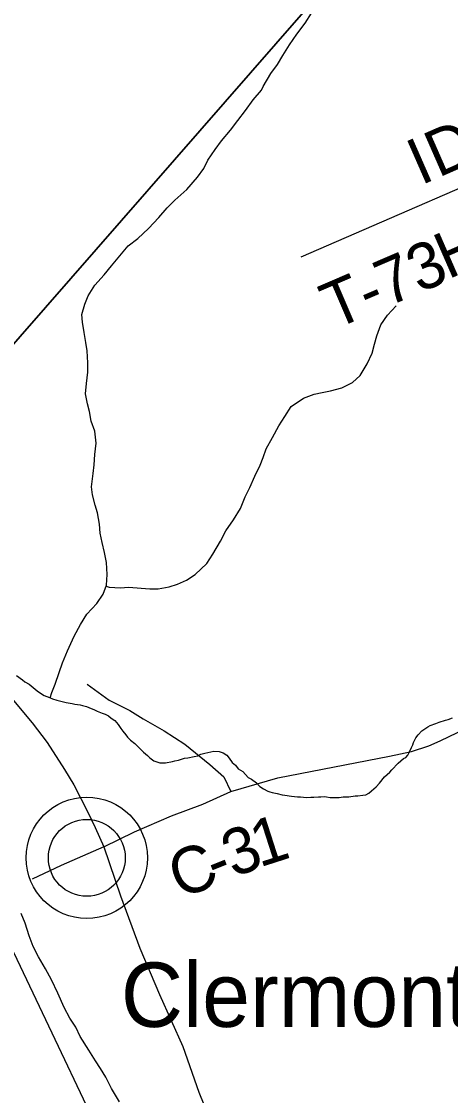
# Model space of a CAD drawing. Extents: x 1310247 to 1664935, y 235267 to 584339.
# Drawn here: x 1469111 to 1471891, y 339195 to 346148 of the extents above; entities that cross this region are included whole.
import ezdxf

# ---------------------------------------------------------------- set-up
doc = ezdxf.new("R2010")
doc.units = 0
for name, color, linetype in [('GM_X_County', 7, 'Continuous'), ('GM_X_County_Road', 7, 'Continuous'), ('GM_X_County_Road_Text', 7, 'Continuous'), ('GM_X_County_ROW', 7, 'Continuous'), ('GM_X_Major_River', 7, 'Continuous'), ('GM_X_Minor_River', 7, 'Continuous'), ('GM_X_Township', 7, 'Continuous'), ('GM_X_Township_Road', 7, 'Continuous'), ('GM_X_Township_Road_Text', 7, 'Continuous'), ('GM_X_Unincorporated', 7, 'Continuous'), ('GM_X_Unincorporated_Location', 7, 'Continuous'), ('GM_X_Unincorporated_Text', 7, 'Continuous'), ('GM_X_US_Route', 7, 'Continuous')]:
    doc.layers.add(name, color=color, linetype=linetype)

msp = doc.modelspace()

# ---------------------------------------------------------------- linework, layer by layer
at = {"layer": 'GM_X_County'}
msp.add_lwpolyline([(1475219.5, 328053.2), (1474892.1, 329578.7), (1474500.3, 330586.5), (1474255.1, 331101.3), (1473941.4, 331608.6), (1473551.1, 332115.5), (1473025, 333134.1), (1472523.9, 333627.7), (1471943.9, 334640.5), (1471432.5, 335664), (1470815, 336686.7), (1470573.3, 337219.8), (1469800.2, 338567), (1469064.7, 340116.2), (1468782.1, 340627.2), (1468275.1, 341122.1), (1467768.1, 341548.8), (1467533.6, 342057.6), (1467434.7, 342203.5), (1466463.6, 343635.7), (1465930.6, 344640.9), (1465303.4, 345707.9), (1464818.4, 346210.3)], dxfattribs=at)
at = {"layer": 'GM_X_County_Road'}
for points in [[(1469899.3, 341632.8), (1470035.6, 341555.6), (1470169.6, 341468.5), (1470331.7, 341338.2), (1470421, 341258), (1470467.3, 341163.5)], [(1469644, 340804.9), (1469843, 340901.7), (1470083.4, 341006.3), (1470286.4, 341081.9), (1470467.3, 341163.5), (1470770.8, 341251.9), (1471496.2, 341391.2), (1471638.6, 341423), (1471749.2, 341457.9), (1471823.6, 341491.5), (1471989.8, 341571.5)]]:
    msp.add_lwpolyline(points, dxfattribs=at)
at = {"layer": 'GM_X_County_ROW'}
msp.add_lwpolyline([(1469536.6, 341858.4), (1469679.7, 341754.7), (1469813, 341686.6), (1469899.3, 341632.8)], dxfattribs=at)
at = {"layer": 'GM_X_Major_River'}
msp.add_lwpolyline([(1469745.3, 339154.6), (1469695, 339239.8), (1469656.5, 339312.8), (1469623.6, 339369.6), (1469590.6, 339420.4), (1469548, 339489.4), (1469491.8, 339576.7), (1469463, 339637.5), (1469424.2, 339696.4), (1469387.6, 339765.3), (1469347.4, 339858.3), (1469305.1, 339943.3), (1469266.6, 340014.3), (1469222.2, 340093.4), (1469187.5, 340160.2), (1469160.9, 340228.9), (1469134.6, 340309.6), (1469109.8, 340372.3)], dxfattribs=at)
at = {"layer": 'GM_X_Minor_River'}
for points in [[(1470666.6, 345702.8), (1470676.2, 345726.5), (1470725.8, 345811.9), (1470768.9, 345869.2), (1470804, 345928.8), (1470847.2, 345996.1), (1470894.5, 346065.5), (1470947.9, 346136.7), (1470989.1, 346202.1)], [(1469296.9, 341769), (1469306.8, 341804.3), (1469330.1, 341857.9), (1469355.9, 341933.6), (1469377.3, 341995.2), (1469409.2, 342074.7), (1469453.4, 342168), (1469493.3, 342245.3), (1469534.8, 342310.6), (1469598.5, 342379.4), (1469640, 342440.6), (1469661.4, 342498.3), (1469667, 342568.3), (1469660.8, 342646.6), (1469648.2, 342711.1), (1469633.6, 342775.5), (1469621, 342836), (1469616.3, 342894.2), (1469603.9, 342966.6), (1469589.1, 343017.1), (1469570.5, 343083.6), (1469563.7, 343135.9), (1469575.7, 343221.8), (1469583, 343277.8), (1469586.5, 343343.8), (1469594.2, 343417.8), (1469586, 343496.2), (1469563.4, 343560.8), (1469552.8, 343623.2), (1469537.9, 343673.6), (1469525.4, 343738), (1469532.9, 343804), (1469540.6, 343878), (1469540, 343938.1), (1469535.7, 344016.3), (1469527, 344070.6), (1469516.4, 344135), (1469505.9, 344201.4), (1469503, 344251.5), (1469520.6, 344317.3), (1469543.9, 344372.9), (1469585.6, 344442.1), (1469647.2, 344506.9), (1469694.6, 344565.9), (1469748.2, 344630.9), (1469801.8, 344695.9), (1469865, 344742.6), (1469934.6, 344807.2), (1470000.4, 344879.9), (1470053.9, 344942.8), (1470105.2, 344991.8), (1470182.9, 345060.2), (1470250.9, 345140.9), (1470292.2, 345196.1), (1470317.5, 345249.6), (1470365.2, 345318.7), (1470406.6, 345375.9), (1470464.3, 345444.8), (1470511.8, 345507.8), (1470563.4, 345572.8), (1470611, 345639.9), (1470666.6, 345702.8)], [(1470657.1, 343276.4), (1470676.9, 343324.9), (1470695.9, 343380.7), (1470737.2, 343454.2), (1470778.6, 343529.6), (1470817.8, 343591.1), (1470859, 343656.5), (1470938.1, 343709.3), (1471006.7, 343736.2), (1471058.9, 343745.3), (1471113.2, 343756.3), (1471185.8, 343777.1), (1471254.5, 343810), (1471305.4, 343857.2), (1471350.8, 343932.6), (1471382, 344000.2), (1471399.1, 344060.1), (1471414, 344114), (1471439.3, 344183.7), (1471482.5, 344247.1), (1471537.6, 344308.3)], [(1469659.4, 342493), (1469679.1, 342485.9), (1469753.2, 342482.2), (1469803.4, 342485.2), (1469943.4, 342474.1), (1469995.5, 342475), (1470068, 342487.4), (1470122.5, 342504.3), (1470181.2, 342531), (1470236.1, 342567.9), (1470311.9, 342638.4), (1470351.4, 342699.7), (1470399.4, 342782.9), (1470435, 342850.3), (1470484.7, 342921.3), (1470530.5, 342994.5), (1470560.2, 343070), (1470589.7, 343131.5), (1470623.4, 343205), (1470657.1, 343276.4)], [(1469078, 341913.1), (1469117.7, 341886.3), (1469133.6, 341874), (1469161.4, 341857.5), (1469199, 341824.7), (1469212.9, 341814.4), (1469240.7, 341795.9), (1469258.6, 341785.5), (1469292.5, 341770.9), (1469312.4, 341762.5), (1469340.4, 341754), (1469382.4, 341743.2), (1469400.5, 341738.9), (1469438.5, 341732.2), (1469456.5, 341727.9), (1469490.6, 341723.3), (1469506.6, 341719), (1469532.6, 341712.5), (1469546.6, 341706.3), (1469584.5, 341691.6), (1469602.4, 341683.2), (1469634.4, 341670.6), (1469654.3, 341664.2), (1469674.3, 341653.9), (1469692.1, 341637.5), (1469715.9, 341623), (1469737.5, 341596.5), (1469755.2, 341570.1), (1469766.9, 341553.9), (1469786.6, 341529.4), (1469798.4, 341515.2), (1469818.1, 341494.7), (1469845.9, 341474.2), (1469867.6, 341451.7), (1469901.1, 341417), (1469926.9, 341396.5), (1469942.6, 341380.1), (1469968.4, 341361.6), (1470008.4, 341348.9), (1470044.6, 341348.2), (1470089, 341357.5), (1470105.1, 341361.3), (1470127.3, 341366.9), (1470167.7, 341378.3), (1470187.9, 341382), (1470230.2, 341389.3), (1470254.5, 341394.9), (1470272.7, 341404.6), (1470298.9, 341410.2), (1470357.5, 341423.2), (1470391.6, 341422.6), (1470417.6, 341414.2), (1470441.4, 341397.7), (1470457.2, 341379.3), (1470476.8, 341350.9), (1470496.6, 341334.5), (1470514.2, 341310.1), (1470544.1, 341293.5), (1470579.5, 341254.7)], [(1470579.5, 341254.7), (1470601.4, 341242.3), (1470633.2, 341219.7), (1470654.8, 341195.2), (1470678.7, 341180.7), (1470706.6, 341166.2), (1470720.5, 341159.9), (1470734.5, 341155.6), (1470766.5, 341149.1), (1470800.6, 341142.5), (1470816.6, 341140.2), (1470860.7, 341133.4), (1470898.8, 341128.7), (1470918.9, 341128.4), (1470957, 341123.7), (1470985.2, 341127.2), (1471005.3, 341126.9), (1471035.5, 341128.4), (1471049.6, 341128.1), (1471073.7, 341129.8), (1471087.7, 341127.5), (1471111.8, 341125.1), (1471168.1, 341124.1), (1471194.3, 341127.7), (1471232.5, 341129), (1471272.8, 341134.4), (1471290.9, 341136.1), (1471323.1, 341139.5), (1471341.2, 341141.2), (1471361.5, 341152.9), (1471377.9, 341166.7), (1471408.5, 341192.3), (1471431, 341216), (1471461.9, 341257.7), (1471480.3, 341273.4), (1471496.6, 341287.2), (1471511, 341303), (1471552, 341346.5), (1471586.7, 341376), (1471600.9, 341383.8), (1471613.2, 341397.7), (1471623.6, 341415.6), (1471638.2, 341447.5), (1471646.6, 341465.4), (1471650.8, 341479.4), (1471665.5, 341511.3), (1471681.9, 341529.1), (1471704.5, 341556.8), (1471743.2, 341582.2), (1471759.4, 341590), (1471795.8, 341603.4), (1471818, 341611.1), (1471858.5, 341624.5), (1471874.7, 341630.2), (1471903, 341639.8)]]:
    msp.add_lwpolyline(points, dxfattribs=at)
at = {"layer": 'GM_X_Township'}
for points in [[(1471757.7, 347149.4), (1468100.6, 342965.1), (1467434.7, 342203.5), (1466463.6, 343635.7), (1465930.6, 344640.9), (1465303.4, 345707.9), (1464818.4, 346210.3)], [(1475219.5, 328053.2), (1474892.1, 329578.7), (1474500.3, 330586.5), (1474255.1, 331101.3), (1473941.4, 331608.6), (1473551.1, 332115.5), (1473025, 333134.1), (1472523.9, 333627.7), (1471943.9, 334640.5), (1471432.5, 335664), (1470815, 336686.7), (1470573.3, 337219.8), (1469800.2, 338567), (1469064.7, 340116.2), (1468782.1, 340627.2), (1468275.1, 341122.1), (1467768.1, 341548.8), (1467533.6, 342057.6), (1467434.7, 342203.5), (1468100.6, 342965.1), (1471757.7, 347149.4)]]:
    msp.add_lwpolyline(points, dxfattribs=at)
at = {"layer": 'GM_X_Township_Road'}
for points in [[(1470923.8, 344624.6), (1472606, 345354.7), (1472897.9, 345487.2), (1472991.3, 345534.8), (1473096.5, 345576.1), (1473240.3, 345634.4), (1473797, 345860.1), (1473839.5, 345879), (1473900.4, 345939), (1473921.7, 345987), (1473945.7, 346085.6)], [(1469644, 340804.9), (1469368.4, 340683.9), (1469181.3, 340596.2)]]:
    msp.add_lwpolyline(points, dxfattribs=at)
at = {"layer": 'GM_X_Unincorporated'}
for radius in [392.8, 249]:
    msp.add_circle((1469534.2, 340733.6), radius, dxfattribs=at)
at = {"layer": 'GM_X_Unincorporated_Location'}
msp.add_line((1469534.2, 340733.6), (1469534.2, 340733.6), dxfattribs=at)
at = {"layer": 'GM_X_US_Route'}
msp.add_lwpolyline([(1469038.5, 341777.2), (1469179.5, 341607.7), (1469277.1, 341480.1), (1469389.6, 341304.6), (1469451.1, 341207), (1469541.2, 341030), (1469589.2, 340929.5), (1469644, 340804.9), (1469752.7, 340486.9), (1469878.7, 340149.3), (1470004.8, 339849.2), (1470156.3, 339511.6), (1470259.8, 339217.5), (1470381.4, 338918.9)], dxfattribs=at)

# ---------------------------------------------------------------- texts
at = {"layer": 'GM_X_County_Road_Text'}
for s, rotation, p in [('1', 17.81039, (1470652.5, 340670.3)), ('3', 22.39612, (1470487.6, 340602.1)), ('C', 21.32669, (1470137.9, 340464.7)), ('-', 21.69275, (1470369.4, 340555.1))]:
    msp.add_text(s, height=300, rotation=rotation, dxfattribs=at).set_placement(p)
at = {"layer": 'GM_X_Township_Road_Text'}
for s, rotation, p in [('D', 23.69821, (1471810.7, 345134.9)), ('I', 23.69776, (1471697.9, 345085.4)), ('H', 23.62479, (1471873.9, 344476.7)), ('T-73', 23.24558, (1471135.4, 344150.3))]:
    msp.add_text(s, height=300, rotation=rotation, dxfattribs=at).set_placement(p)
at = {"layer": 'GM_X_Unincorporated_Text'}
msp.add_text('Clermontville', height=417, rotation=0.00001, dxfattribs=at).set_placement((1469755, 339638.9))

doc.saveas('drawing.dxf')
